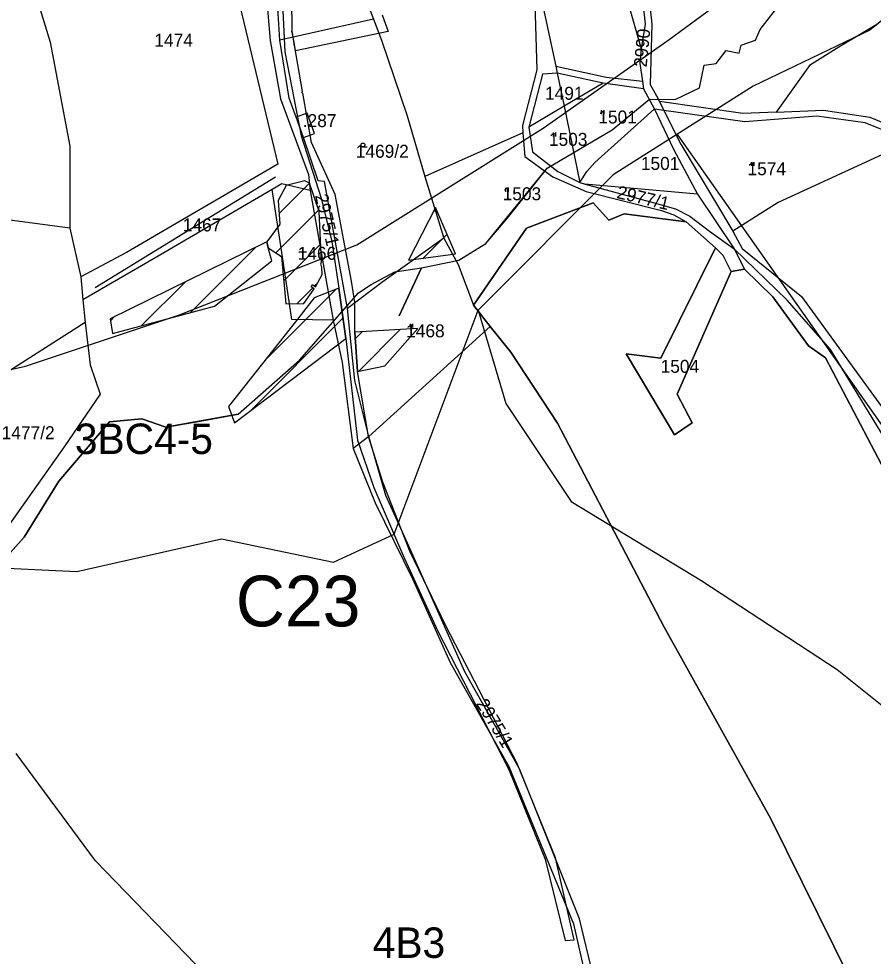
# Model space of a CAD drawing. Extents: x -564810 to -550519, y -1045831 to -1034011.
# Drawn here: x -554291.4 to -553954.8, y -1038207.3 to -1037838.1 of the extents above; entities that cross this region are included whole.
import ezdxf

# ---------------------------------------------------------------- set-up
doc = ezdxf.new("R2010")
doc.units = 0
for name, color, linetype in [('Interakční prvky', 7, 'Continuous'), ('KN stav', 7, 'Continuous'), ('Obvod KPU', 7, 'Continuous'), ('označ pol cest', 7, 'Continuous'), ('Parcelní čísla', 7, 'Continuous'), ('Polní cesty stavající', 7, 'Continuous'), ('STG', 7, 'Continuous'), ('Vodní plocha', 7, 'Continuous'), ('vodní toky', 7, 'Continuous'), ('Vrstva 22', 7, 'Continuous'), ('Vrstva 33', 7, 'Continuous'), ('Vrstva 4', 7, 'Continuous'), ('zamokř ploch', 7, 'Continuous')]:
    doc.layers.add(name, color=color, linetype=linetype)

msp = doc.modelspace()

# ---------------------------------------------------------------- linework, layer by layer
at = {"layer": 'Interakční prvky'}
for p, q in [((-554031.92, -1037883.77), (-553928.7, -1038030.56)), ((-554261.27, -1037943.96), (-554190.22, -1037900.39))]:
    msp.add_line(p, q, dxfattribs=at)
at = {"layer": 'KN stav'}
for p, q in [((-554219.07, -1037771.75), (-554189.32, -1037895.33)), ((-554063.11, -1037790.22), (-554046.16, -1037849.94)), ((-554290.52, -1037809.62), (-554279.03, -1037847.26)), ((-554162.59, -1037809.03), (-554151.66, -1037838.27)), ((-554195.25, -1037811.23), (-554192.3, -1037846.69)), ((-554188.57, -1037846.47), (-554190.54, -1037814.02)), ((-554088.14, -1037832.24), (-554087.29, -1037858.2)), ((-554085.41, -1037830.53), (-554079.84, -1037856.78)), ((-554045.68, -1037830.41), (-554044.67, -1037840.22)), ((-554043.1, -1037830.19), (-554042.01, -1037840.21)), ((-554151.66, -1037838.27), (-554188.57, -1037846.47)), ((-554151.66, -1037838.27), (-554148.49, -1037846.51)), ((-553952.74, -1037840.01), (-553968.39, -1037849.35)), ((-554044.67, -1037840.22), (-554046.16, -1037849.94)), ((-554042.01, -1037840.21), (-554042.6, -1037863.97)), ((-554279.03, -1037847.26), (-554271.26, -1037888.32)), ((-554192.3, -1037846.69), (-554188.28, -1037869.58)), ((-554184.81, -1037869.38), (-554188.57, -1037846.47)), ((-554148.49, -1037846.51), (-554138.32, -1037876.32)), ((-554046.16, -1037849.94), (-554046.71, -1037855.72)), ((-553968.39, -1037849.35), (-553979.86, -1037856.45)), ((-554087.29, -1037858.2), (-554092.91, -1037880.17)), ((-554079.84, -1037856.78), (-554079.25, -1037859.58)), ((-554046.71, -1037855.72), (-554045.7, -1037862.71)), ((-553979.86, -1037856.45), (-553992.98, -1037874.83)), ((-554085.01, -1037859.86), (-554090.38, -1037880.77)), ((-554079.25, -1037859.58), (-554085.01, -1037859.86)), ((-554061.18, -1037863.42), (-554079.25, -1037859.58)), ((-554079.25, -1037859.58), (-554076.53, -1037872.58)), ((-554045.27, -1037865.73), (-554061.18, -1037863.42)), ((-554045.7, -1037862.71), (-554045.27, -1037865.73)), ((-554045.27, -1037865.73), (-554040.98, -1037873.73)), ((-554042.6, -1037863.97), (-554040.14, -1037868.5)), ((-554188.28, -1037869.58), (-554177.23, -1037899.5)), ((-554182.11, -1037876.87), (-554184.81, -1037869.38)), ((-554040.14, -1037868.5), (-554039.01, -1037870.73)), ((-554076.53, -1037872.58), (-554090.38, -1037880.77)), ((-554076.53, -1037872.58), (-554070.33, -1037902.59)), ((-554039.01, -1037870.73), (-554037.21, -1037874.29)), ((-554006.19, -1037875.45), (-554039.01, -1037870.73)), ((-554177.72, -1037875.29), (-554182.11, -1037876.87)), ((-554179.25, -1037884.81), (-554182.11, -1037876.87)), ((-554174.86, -1037883.23), (-554177.72, -1037875.29)), ((-554138.32, -1037876.32), (-554131.45, -1037900.26)), ((-554040.98, -1037873.73), (-554033.45, -1037889.48)), ((-554037.21, -1037874.29), (-554040.98, -1037873.73)), ((-554037.21, -1037874.29), (-554030.52, -1037887.49)), ((-554005.3, -1037878.72), (-554037.21, -1037874.29)), ((-553992.98, -1037874.83), (-554006.19, -1037875.45)), ((-553977.02, -1037876.51), (-554005.3, -1037878.72)), ((-553992.98, -1037874.83), (-553974.36, -1037874.09)), ((-553958.01, -1037879.05), (-553977.02, -1037876.51)), ((-553974.36, -1037874.09), (-553956.08, -1037876.92)), ((-553956.08, -1037876.92), (-553937.04, -1037884.66)), ((-554092.91, -1037880.17), (-554092.83, -1037882.98)), ((-553940.05, -1037886.44), (-553958.01, -1037879.05)), ((-554179.25, -1037884.81), (-554174.86, -1037883.23)), ((-554092.83, -1037882.98), (-554131.45, -1037900.26)), ((-554092.83, -1037882.98), (-554092.06, -1037892.34)), ((-554090.38, -1037880.77), (-554089, -1037890.53)), ((-554173.47, -1037901.88), (-554179.25, -1037884.81)), ((-554030.52, -1037887.49), (-554010.09, -1037921.72)), ((-553940.05, -1037886.44), (-553992.22, -1037910.52)), ((-554271.26, -1037888.32), (-554271.26, -1037920.51)), ((-554089, -1037890.53), (-554079, -1037898.27)), ((-554033.45, -1037889.48), (-554023.97, -1037907.16)), ((-554189.32, -1037895.33), (-554248.98, -1037930.16)), ((-554092.06, -1037892.34), (-554080.99, -1037900.36)), ((-554079, -1037898.27), (-554070.33, -1037902.59)), ((-554177.23, -1037899.5), (-554176.58, -1037905.77)), ((-554170.95, -1037902.19), (-554173.47, -1037901.88)), ((-554161.92, -1037952.16), (-554170.95, -1037902.19)), ((-554131.45, -1037900.26), (-554123.92, -1037924.56)), ((-554080.99, -1037900.36), (-554067.87, -1037906.11)), ((-554070.33, -1037902.59), (-554068.31, -1037903.21)), ((-554191.48, -1037905.29), (-554237.98, -1037932.47)), ((-554187.68, -1037903.11), (-554191.48, -1037905.29)), ((-554187.9, -1037929.3), (-554191.48, -1037905.29)), ((-554176.58, -1037905.77), (-554187.68, -1037903.11)), ((-554176.58, -1037905.77), (-554167.5, -1037956.78)), ((-554068.31, -1037903.21), (-554041.03, -1037910.56)), ((-554067.87, -1037906.11), (-554038.23, -1037913.63)), ((-554271.26, -1037920.51), (-554352.69, -1037909.76)), ((-554023.97, -1037907.16), (-554009.58, -1037928.69)), ((-554065.07, -1037910.65), (-554091.3, -1037920.52)), ((-554091.3, -1037920.52), (-554065.07, -1037910.65)), ((-554058.89, -1037917.38), (-554065.07, -1037910.65)), ((-554065.07, -1037910.65), (-554058.89, -1037917.38)), ((-554041.03, -1037910.56), (-554032.69, -1037912.95)), ((-554038.23, -1037913.63), (-554033.36, -1037915.35)), ((-554032.69, -1037912.95), (-554027.02, -1037915.9)), ((-553992.22, -1037910.52), (-554010.09, -1037921.72)), ((-554052.83, -1037914.93), (-554058.89, -1037917.38)), ((-554058.89, -1037917.38), (-554052.83, -1037914.93)), ((-554028.49, -1037918.05), (-554052.83, -1037914.93)), ((-554052.83, -1037914.93), (-554028.49, -1037918.05)), ((-554033.36, -1037915.35), (-554028.49, -1037918.05)), ((-554027.02, -1037915.9), (-554019.3, -1037921.74)), ((-554271.26, -1037920.51), (-554266.93, -1037939.78)), ((-554091.3, -1037920.52), (-554112.3, -1037950.94)), ((-554112.3, -1037950.94), (-554091.3, -1037920.52)), ((-554016.86, -1037928.31), (-554028.49, -1037918.05)), ((-554028.49, -1037918.05), (-554016.86, -1037928.31)), ((-554123.92, -1037924.56), (-554148.31, -1037941.97)), ((-554123.92, -1037924.56), (-554118.33, -1037934.83)), ((-554019.3, -1037921.74), (-554009.58, -1037928.69)), ((-554010.09, -1037921.72), (-554006.38, -1037928.59)), ((-554016.86, -1037928.31), (-554038.45, -1037971.8)), ((-554038.45, -1037971.8), (-554016.86, -1037928.31)), ((-554013.89, -1037931.35), (-554016.86, -1037928.31)), ((-554009.58, -1037928.69), (-554005.45, -1037936.66)), ((-553988.68, -1037948.97), (-554009.58, -1037928.69)), ((-554006.38, -1037928.59), (-553983.01, -1037947.49)), ((-554248.98, -1037930.16), (-554266.93, -1037939.78)), ((-554183.84, -1037956.52), (-554187.9, -1037929.3)), ((-554010.71, -1037937.61), (-554013.89, -1037931.35)), ((-554237.98, -1037932.47), (-554266.06, -1037948.74)), ((-554118.33, -1037934.83), (-554112.3, -1037950.94)), ((-554266.93, -1037939.78), (-554266.06, -1037948.74)), ((-554032.03, -1037985.99), (-554010.71, -1037937.61)), ((-554010.71, -1037937.61), (-554032.03, -1037985.99)), ((-554005.45, -1037936.66), (-554010.71, -1037937.61)), ((-554010.71, -1037937.61), (-554005.45, -1037936.66)), ((-554005.45, -1037936.66), (-553994.39, -1037947.61)), ((-553994.39, -1037947.61), (-554005.45, -1037936.66)), ((-554148.31, -1037941.97), (-554161.92, -1037952.16)), ((-554266.06, -1037948.74), (-554265.17, -1037957.75)), ((-553994.39, -1037947.61), (-553980.26, -1037966.91)), ((-553980.26, -1037966.91), (-553994.39, -1037947.61)), ((-553971.65, -1037968.34), (-553988.68, -1037948.97)), ((-553983.01, -1037947.49), (-553943.72, -1038001.64)), ((-554158.99, -1037980.58), (-554161.92, -1037952.16)), ((-554112.3, -1037950.94), (-554105.65, -1037959.27)), ((-554105.65, -1037959.27), (-554112.3, -1037950.94)), ((-554265.17, -1037957.75), (-554328.65, -1037998.07)), ((-554265.17, -1037957.75), (-554263.17, -1037974.42)), ((-554167.5, -1037956.78), (-554183.84, -1037956.52)), ((-554167.5, -1037956.78), (-554163.96, -1037973.44)), ((-554105.65, -1037959.27), (-554153.48, -1038002.59)), ((-554105.65, -1037959.27), (-554097.59, -1037969.36)), ((-554097.59, -1037969.36), (-554105.65, -1037959.27)), ((-554097.59, -1037969.36), (-554079.19, -1037997.34)), ((-554079.19, -1037997.34), (-554097.59, -1037969.36)), ((-553980.26, -1037966.91), (-553973.6, -1037971.67)), ((-553973.6, -1037971.67), (-553980.26, -1037966.91)), ((-553947.33, -1038008.09), (-553971.65, -1037968.34)), ((-554038.45, -1037971.8), (-554052.07, -1037970.08)), ((-554052.07, -1037970.08), (-554033.11, -1038002.03)), ((-554052.07, -1037970.08), (-554038.45, -1037971.8)), ((-554033.11, -1038002.03), (-554052.07, -1037970.08)), ((-553973.6, -1037971.67), (-553951.58, -1038013.68)), ((-553951.58, -1038013.68), (-553973.6, -1037971.67)), ((-554263.17, -1037974.42), (-554259.24, -1037985.96)), ((-554163.96, -1037973.44), (-554159.6, -1038007.38)), ((-554153.48, -1038002.59), (-554158.99, -1037980.58)), ((-554259.24, -1037985.96), (-554273.51, -1038006.64)), ((-554026.05, -1037997.22), (-554032.03, -1037985.99)), ((-554032.03, -1037985.99), (-554026.05, -1037997.22)), ((-554079.19, -1037997.34), (-554037.25, -1038077.4)), ((-554037.25, -1038077.4), (-554079.19, -1037997.34)), ((-554033.11, -1038002.03), (-554026.05, -1037997.22)), ((-554026.05, -1037997.22), (-554033.11, -1038002.03)), ((-554153.48, -1038002.59), (-554159.6, -1038007.38)), ((-554146.75, -1038025.89), (-554153.48, -1038002.59)), ((-554273.51, -1038006.64), (-554308.55, -1038056.16)), ((-554159.6, -1038007.38), (-554150.92, -1038028.77)), ((-554137.55, -1038046.06), (-554146.75, -1038025.89)), ((-554150.92, -1038028.77), (-554136.19, -1038059)), ((-554115.6, -1038095.32), (-554137.55, -1038046.06)), ((-554136.19, -1038059), (-554121.44, -1038091.67)), ((-554037.25, -1038077.4), (-553995.06, -1038153.17)), ((-553995.06, -1038153.17), (-554037.25, -1038077.4)), ((-554121.44, -1038091.67), (-554098.32, -1038132.66)), ((-554094.06, -1038133.57), (-554115.6, -1038095.32)), ((-554098.32, -1038132.66), (-554072.91, -1038194.51)), ((-554070.46, -1038192.58), (-554094.06, -1038133.57)), ((-553995.06, -1038153.17), (-553955.81, -1038232.74)), ((-553955.81, -1038232.74), (-553995.06, -1038153.17)), ((-554072.91, -1038194.51), (-554068.4, -1038214.24)), ((-554065.05, -1038214.9), (-554070.46, -1038192.58))]:
    msp.add_line(p, q, dxfattribs=at)
at = {"layer": 'Obvod KPU'}
for p, q in [((-554183.61, -1037843.21), (-554183.83, -1037818.84)), ((-554148.27, -1037836.57), (-554145.8, -1037843.17)), ((-554182.77, -1037848.25), (-554183.61, -1037843.21)), ((-554145.8, -1037843.17), (-554182.34, -1037850.72)), ((-554182.34, -1037850.72), (-554182.77, -1037848.25))]:
    msp.add_line(p, q, dxfattribs=at)
at = {"layer": 'Polní cesty stavající'}
for p, q in [((-554183.61, -1037842.91), (-554183.83, -1037819.14)), ((-554187.33, -1037835.02), (-554186.61, -1037851.07)), ((-554182.82, -1037847.95), (-554183.56, -1037843.51)), ((-554186.61, -1037851.07), (-554180.15, -1037884.17)), ((-554179.56, -1037866.81), (-554182.72, -1037848.55)), ((-554176.09, -1037886.87), (-554179.46, -1037867.41)), ((-554180.15, -1037884.17), (-554172.27, -1037908.71)), ((-554166.73, -1037907.37), (-554176.09, -1037886.87)), ((-554172.27, -1037908.71), (-554167.98, -1037925.81)), ((-554160.26, -1037941.51), (-554166.73, -1037907.37)), ((-554167.98, -1037925.81), (-554165.33, -1037944.19)), ((-554158.97, -1037949.87), (-554160.26, -1037941.51)), ((-554165.33, -1037944.19), (-554162.58, -1037964.08)), ((-554159, -1037961.53), (-554158.97, -1037949.87)), ((-554157.87, -1037977.06), (-554159, -1037961.53)), ((-554162.58, -1037964.08), (-554157.99, -1038004.04)), ((-554153.66, -1038002.68), (-554157.87, -1037977.06)), ((-554157.99, -1038004.04), (-554151.48, -1038022.75)), ((-554148, -1038020.65), (-554153.66, -1038002.68)), ((-554137.32, -1038047.75), (-554148, -1038020.65)), ((-554151.48, -1038022.75), (-554140.13, -1038049.24)), ((-554140.13, -1038049.24), (-554126.37, -1038079)), ((-554123.09, -1038077.18), (-554137.32, -1038047.75)), ((-554126.37, -1038079), (-554098.3, -1038133.82)), ((-554095.07, -1038131.38), (-554123.09, -1038077.18)), ((-554079.95, -1038168.53), (-554095.07, -1038131.38)), ((-554098.3, -1038133.82), (-554084, -1038169.07)), ((-554072.58, -1038200.81), (-554079.95, -1038168.53)), ((-554084, -1038169.07), (-554076.17, -1038201.13)), ((-554076.17, -1038201.13), (-554072.58, -1038200.81)), ((-554076.17, -1038201.13), (-554072.58, -1038200.81))]:
    msp.add_line(p, q, dxfattribs=at)
for centre, start, end in [((-554183.61, -1037843.21), 90.5172, 279.4623), ((-554182.77, -1037848.25), 99.4623, 279.8068), ((-554179.51, -1037867.11), 99.8068, 279.8193)]:
    msp.add_arc(centre, 0.3, start, end, dxfattribs=at)
at = {"layer": 'STG'}
for points in [[(-553734.4, -1037542.11), (-553748.55, -1037554.15), (-553765.08, -1037568.85), (-553766.92, -1037589.06), (-553781.62, -1037625.81), (-553798.15, -1037658.89), (-553834.89, -1037712.18), (-553858.78, -1037758.12), (-553908.38, -1037804.06), (-553956.14, -1037842.65), (-554002.07, -1037864.7), (-554057.18, -1037899.61), (-554110.46, -1037952.9), (-554099.44, -1037989.66), (-554073.72, -1038028.25), (-554022.28, -1038059.48), (-553969, -1038094.4), (-553923.07, -1038131.15), (-553875.31, -1038175.25), (-553855.1, -1038212)], [(-554411.74, -1038002.52), (-554288.66, -1037974.96), (-554228.03, -1037954.74), (-554158.22, -1037927.18), (-554084.74, -1037881.24), (-554035.14, -1037846.32), (-553957.98, -1037789.36), (-553902.87, -1037743.42), (-553862.45, -1037684.62), (-553836.73, -1037644.19), (-553825.71, -1037609.27), (-553902.87, -1037647.86), (-553941.44, -1037669.92), (-554013.09, -1037701.15), (-554090.25, -1037721.37), (-554149.04, -1037743.42), (-554218.85, -1037754.44), (-554281.31, -1037763.63), (-554336.42, -1037765.47)], [(-554345.61, -1038052.13), (-554268.45, -1038055.81), (-554211.5, -1038042.95), (-554167.41, -1038052.13), (-554143.53, -1038041.11), (-554110.46, -1037952.9)], [(-554205.99, -1038226.71), (-554261.1, -1038169.74), (-554292.33, -1038127.48)]]:
    msp.add_lwpolyline(points, dxfattribs=at)
at = {"layer": 'Vodní plocha'}
for p, q in [((-554188.77, -1037914.83), (-554176.78, -1037902.84)), ((-554178.68, -1037901.97), (-554185.98, -1037903.82)), ((-554176.78, -1037902.84), (-554178.68, -1037901.97)), ((-554173.05, -1037913.96), (-554176.78, -1037902.84)), ((-554176.78, -1037902.84), (-554176.78, -1037902.84)), ((-554185.98, -1037903.82), (-554189.12, -1037909.72)), ((-554189.12, -1037909.72), (-554188.49, -1037919.04)), ((-554190.1, -1037930.31), (-554173.23, -1037913.43)), ((-554172.05, -1037933.73), (-554173.05, -1037913.96)), ((-554188.49, -1037919.04), (-554193.58, -1037925.91)), ((-554193.58, -1037925.91), (-554193.08, -1037928.34)), ((-554193.08, -1037928.34), (-554187.87, -1037931.78)), ((-554186.97, -1037941.31), (-554172.4, -1037926.75)), ((-554187.87, -1037931.78), (-554186.1, -1037950.43)), ((-554171.79, -1037938.79), (-554171.94, -1037935.86)), ((-554174.42, -1037943.62), (-554171.79, -1037938.79)), ((-554176.18, -1037943.63), (-554175.65, -1037942.81)), ((-554175.65, -1037942.81), (-554174.42, -1037943.62)), ((-554174.85, -1037943.34), (-554173.57, -1037942.05)), ((-554181.85, -1037950.33), (-554175.56, -1037944.05)), ((-554179.12, -1037950.27), (-554174.94, -1037944.46)), ((-554174.94, -1037944.46), (-554176.18, -1037943.63)), ((-554186.1, -1037950.43), (-554179.12, -1037950.27))]:
    msp.add_line(p, q, dxfattribs=at)
msp.add_arc((-554170.94, -1037934.74), 1.5, 137.555, 228.255, dxfattribs=at)
at = {"layer": 'vodní toky'}
for points in [[(-554132.76, -1037936.26), (-554118.05, -1037933.21), (-554107.39, -1037926.63), (-554107.39, -1037926.63), (-554099.04, -1037916.82), (-554083.46, -1037897.37), (-554083.19, -1037896.98), (-554057.64, -1037881.82), (-554042.87, -1037869.79), (-554032.8, -1037869.85), (-554023.27, -1037865.25), (-554021.36, -1037856.44), (-554016.59, -1037855.74), (-554012.77, -1037850.59), (-554007.6, -1037851.71), (-554006.82, -1037848.47), (-554001.1, -1037846.55), (-553999.34, -1037842.32), (-553990.58, -1037831.07)], [(-554157.6, -1037946.09), (-554152.54, -1037942.81), (-554143.23, -1037937.83), (-554132.76, -1037936.26), (-554141.52, -1037955.07)], [(-554204.97, -1037993.78), (-554233.42, -1037998.93), (-554242.85, -1037995.67), (-554255.68, -1037996.82), (-554275.54, -1038020.28), (-554289.18, -1038042.25), (-554299.21, -1038053.32), (-554311.48, -1038055.08), (-554332.55, -1038057.03), (-554344.82, -1038054.97)]]:
    msp.add_lwpolyline(points, dxfattribs=at)
at = {"layer": 'Vrstva 33'}
msp.add_line((-554141.52, -1037955.07), (-554132.76, -1037936.26), dxfattribs=at)
msp.add_lwpolyline([(-554299.21, -1038053.32), (-554289.18, -1038042.25), (-554275.54, -1038020.28), (-554255.68, -1037996.82), (-554242.85, -1037995.67), (-554233.42, -1037998.93), (-554219.86, -1037996.65), (-554204.97, -1037993.78), (-554180.79, -1037972.57), (-554157.6, -1037946.09), (-554152.54, -1037942.81), (-554143.23, -1037937.83), (-554132.76, -1037936.26), (-554118.05, -1037933.21), (-554107.39, -1037926.63), (-554083.19, -1037896.98), (-554057.64, -1037881.82), (-554042.87, -1037869.79), (-554032.8, -1037869.85), (-554023.27, -1037865.25), (-554021.36, -1037856.44), (-554016.59, -1037855.74), (-554012.77, -1037850.59), (-554007.6, -1037851.71), (-554006.82, -1037848.47), (-554001.1, -1037846.55), (-553999.34, -1037842.32), (-553990.58, -1037831.07)], dxfattribs=at)
at = {"layer": 'Vrstva 4'}
for p, q in [((-554079.84, -1037856.78), (-554059.92, -1037861.04)), ((-554059.92, -1037861.04), (-554045.71, -1037862.71)), ((-554061.18, -1037863.42), (-554076.53, -1037872.58)), ((-554064.5, -1037894.74), (-554041.02, -1037873.65)), ((-554067.53, -1037898.23), (-554064.5, -1037894.74)), ((-554070.33, -1037902.59), (-554067.53, -1037898.23)), ((-554023.97, -1037907.16), (-554068.32, -1037903.2))]:
    msp.add_line(p, q, dxfattribs=at)
at = {"layer": 'zamokř ploch'}
for p, q in [((-554061.92, -1037874.12), (-554061.92, -1037875.62)), ((-554060.92, -1037874.12), (-554060.92, -1037875.62)), ((-554080.88, -1037882.94), (-554080.88, -1037884.44)), ((-554079.88, -1037882.94), (-554079.88, -1037884.44)), ((-554155.78, -1037888.54), (-554154.18, -1037888.54)), ((-554002.82, -1037894.52), (-554002.82, -1037896.02)), ((-554001.82, -1037894.52), (-554001.82, -1037896.02)), ((-554099.57, -1037904.72), (-554099.57, -1037906.22)), ((-554098.57, -1037904.72), (-554098.57, -1037906.22)), ((-554127.16, -1037912.44), (-554137.89, -1037933.22)), ((-554128.12, -1037914.31), (-554126.89, -1037913.07)), ((-554119.31, -1037930.68), (-554127.16, -1037912.44)), ((-554132.1, -1037932.43), (-554122.63, -1037922.96)), ((-554193.58, -1037925.91), (-554255.41, -1037956.24)), ((-554223.7, -1037953.81), (-554197.95, -1037928.05)), ((-554193.08, -1037928.34), (-554193.58, -1037925.91)), ((-554191.64, -1037933.45), (-554193.08, -1037928.34)), ((-554181.06, -1037929.94), (-554178.06, -1037929.94)), ((-554137.89, -1037933.22), (-554119.31, -1037930.68)), ((-554214.29, -1037951.26), (-554191.64, -1037933.45)), ((-554243.09, -1037959.06), (-554225.71, -1037941.67)), ((-554194.54, -1037972.78), (-554166.36, -1037944.6)), ((-554165.33, -1037944.19), (-554174.94, -1037948.02)), ((-554162.58, -1037964.08), (-554165.33, -1037944.19)), ((-554174.94, -1037948.02), (-554182.54, -1037957.54)), ((-554254.38, -1037962.11), (-554214.29, -1037951.26)), ((-554255.41, -1037956.24), (-554254.38, -1037962.11)), ((-554255.26, -1037957.08), (-554253.47, -1037955.29)), ((-554182.54, -1037957.54), (-554208.78, -1037990.87)), ((-554200.14, -1037992.52), (-554163.69, -1037956.07)), ((-554137.23, -1037958.2), (-554137.23, -1037959.7)), ((-554136.23, -1037958.2), (-554136.23, -1037959.7)), ((-554134.2, -1037960.11), (-554159, -1037961.53)), ((-554159, -1037961.53), (-554157.87, -1037977.06)), ((-554158.81, -1037964.1), (-554156.08, -1037961.36)), ((-554157.57, -1037977), (-554141.08, -1037960.5)), ((-554147.18, -1037974.86), (-554134.2, -1037960.11)), ((-554206.42, -1037997.28), (-554162.58, -1037964.08)), ((-554157.87, -1037977.06), (-554147.18, -1037974.86))]:
    msp.add_line(p, q, dxfattribs=at)
msp.add_lwpolyline([(-554208.78, -1037990.87), (-554206.42, -1037997.28)], dxfattribs=at)
msp.add_circle((-554155.78, -1037887.79), 0.75, dxfattribs=at)

# ---------------------------------------------------------------- texts
at = {"layer": 'označ pol cest'}
msp.add_text('C23', height=20, dxfattribs=at).set_placement((-554205.84, -1038077.41))
at = {"layer": 'Parcelní čísla'}
for s, rotation, p in [('2990', 84.4244, (-554044.04, -1037857.37)), ('2977/1', 346.6075, (-554056.1, -1037908.68)), ('2975/1', 282.9871, (-554174.7, -1037907.71)), ('2975/1', 301.1488, (-554111.36, -1038107.84))]:
    msp.add_text(s, height=5.1, rotation=rotation, dxfattribs=at).set_placement(p)
for s, p in [('1474', (-554237.94, -1037849.08)), ('1491', (-554084.07, -1037870)), ('1501', (-554063.07, -1037879.35)), ('1503', (-554082.53, -1037888.15)), ('1469/2', (-554158.6, -1037892.84)), ('1501', (-554046.31, -1037897.63)), ('1574', (-554004.31, -1037899.71)), ('1503', (-554100.76, -1037909.57)), ('1467', (-554226.75, -1037921.84)), ('1466', (-554181.49, -1037933.03)), ('1468', (-554138.77, -1037963.57)), ('1504', (-554038.53, -1037977.54)), ('1477/2', (-554298.08, -1038003.68))]:
    msp.add_text(s, height=5.1, dxfattribs=at).set_placement(p)
at = {"layer": 'STG'}
for s, p in [('3BC4-5', (-554269.27, -1038009.53)), ('4B3', (-554151.94, -1038207.99))]:
    msp.add_text(s, height=12, dxfattribs=at).set_placement(p)
at = {"layer": 'Vrstva 22'}
msp.add_text('.287', height=5.1, dxfattribs=at).set_placement((-554179.48, -1037880.77))

doc.saveas('drawing.dxf')
